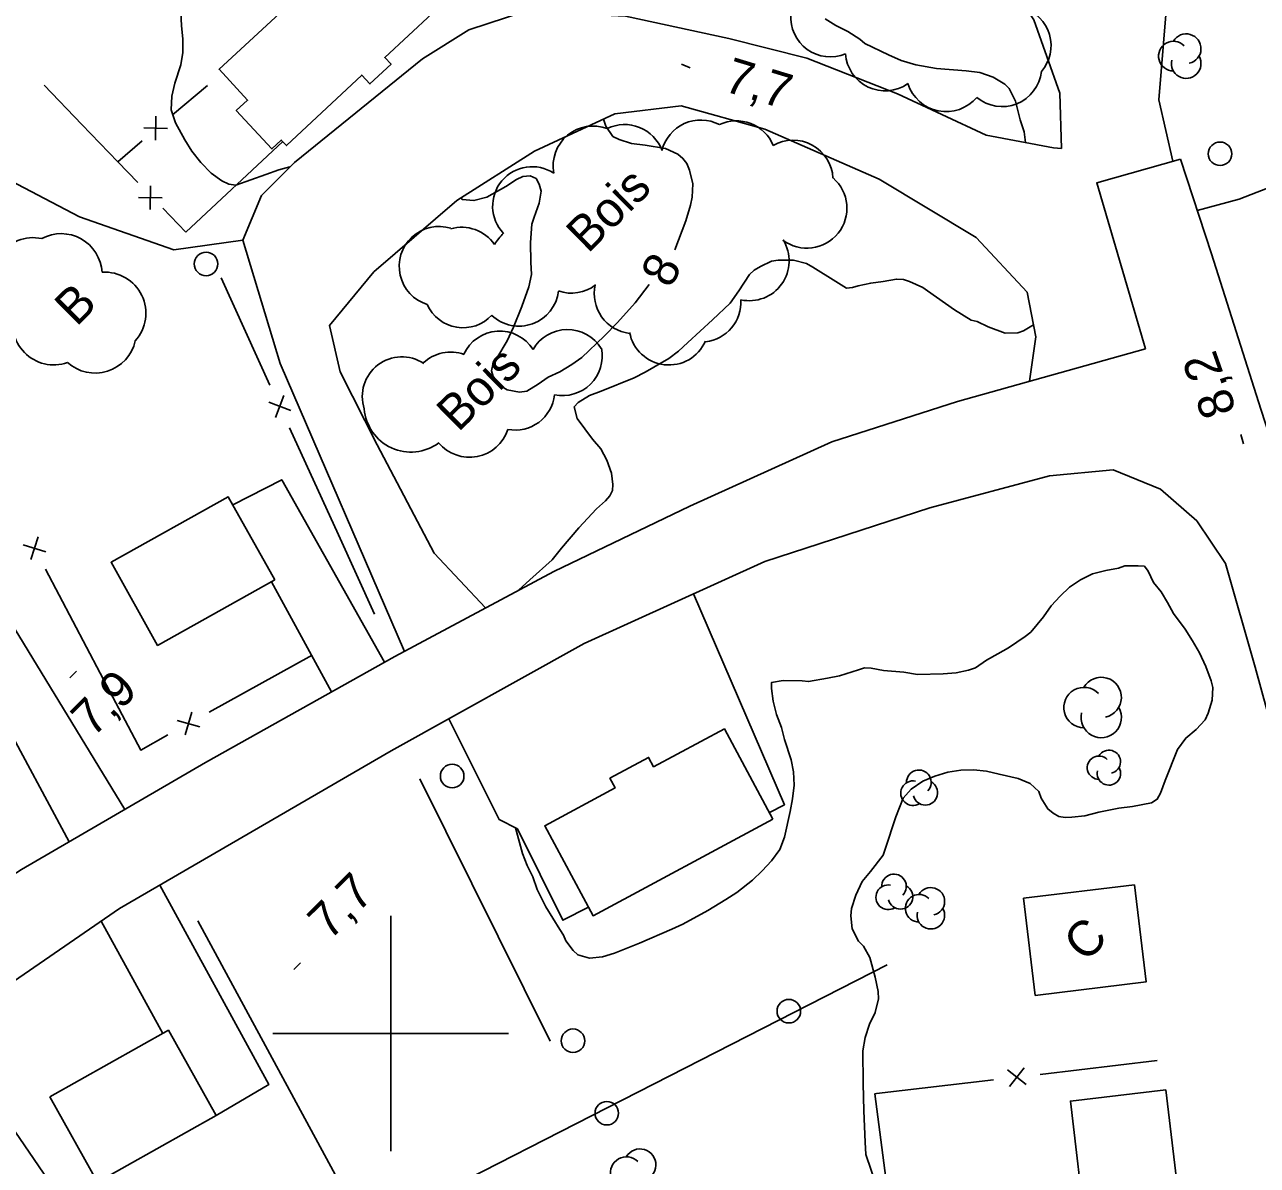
# Model space of a CAD drawing. Extents: x 381879 to 384696, y 5564785 to 5567594.
# Drawn here: x 382968.9 to 383073.6, y 5565788.8 to 5565885.6 of the extents above; entities that cross this region are included whole.
import ezdxf

# ---------------------------------------------------------------- set-up
doc = ezdxf.new("R2010")
doc.units = 0
for name, color, linetype in [('Niveau 19', 7, 'Continuous'), ('Niveau 2', 7, 'Continuous'), ('Niveau 21', 7, 'Continuous'), ('Niveau 22', 7, 'Continuous'), ('Niveau 3', 7, 'Continuous'), ('Niveau 31', 7, 'Continuous'), ('Niveau 36', 7, 'Continuous'), ('Niveau 37', 7, 'Continuous'), ('Niveau 41', 7, 'Continuous'), ('Niveau 44', 7, 'Continuous'), ('Niveau 52', 7, 'Continuous'), ('Niveau 61', 7, 'Continuous')]:
    doc.layers.add(name, color=color, linetype=linetype)

msp = doc.modelspace()

# ---------------------------------------------------------------- linework, layer by layer
at = {"layer": 'Niveau 19'}
for points in [[(383066.41, 5565874.04), (383065.23, 5565879.27), (383065.82, 5565886.49), (383067.83, 5565894.05), (383070.74, 5565899.51), (383076.32, 5565905.46), (383081.56, 5565910.43), (383086.19, 5565916.67), (383089.45, 5565922.23), (383090.84, 5565927.94), (383090.15, 5565933.37), (383088.45, 5565941.71), (383084.75, 5565950.44), (383080.05, 5565960.8), (383076.69, 5565968.06), (383076.42, 5565971.15), (383077.83, 5565976.21), (383081.24, 5565981.85), (383085.48, 5565987.76), (383087.16, 5565990.97)], [(383001.16, 5565832.44), (382990.61, 5565856.89), (382987.43, 5565867.35), (382989.03, 5565871.15), (382991.83, 5565873.95), (383002.69, 5565882.73), (383006.63, 5565885.21), (383011.39, 5565886.77), (383019.95, 5565886.35), (383028.71, 5565884.47), (383035.33, 5565882.81), (383043.03, 5565879.77), (383050.57, 5565876.25), (383056.29, 5565875.19), (383056.97, 5565875.13)], [(383008.04, 5565836.12), (383003.69, 5565840.77), (382998.86, 5565849.97), (382995.72, 5565856.18), (382994.81, 5565860.1), (382998.58, 5565864.67), (383005.61, 5565870.72), (383012.2, 5565874.9), (383019.03, 5565878.08), (383024.67, 5565878.76), (383031.78, 5565876.76), (383041.47, 5565872.53), (383049.72, 5565867.57), (383054.04, 5565862.92), (383054.79, 5565859.13), (383054.25, 5565855.37), (383054.25, 5565855.37)], [(383080.98, 5565877.3), (383079.38, 5565876.88), (383078.66, 5565874.62), (383075.49, 5565872.15), (383072.04, 5565870.84), (383068.49, 5565869.87)], [(382986.58, 5565844.88), (382990.75, 5565847.01), (382999.47, 5565831.51)], [(382994.97, 5565828.99), (382989.87, 5565838.35)], [(383032.16, 5565818.75), (383033.43, 5565819.41), (383025.7, 5565837.31)], [(382962.86, 5565834.15), (382962.83, 5565834.87), (382966.57, 5565836.77), (382977.41, 5565819.01)], [(382972.7, 5565816.27), (382972.7, 5565816.28), (382966.88, 5565827.09)], [(383004.94, 5565826.72), (383009.2, 5565818.16), (383010.78, 5565817.36), (383014.63, 5565809.61), (383016.79, 5565810.73)], [(382985.19, 5565793.05), (382989.64, 5565795.66), (382980.4, 5565812.6)], [(382975.42, 5565809.54), (382980.66, 5565800.01)]]:
    msp.add_lwpolyline(points, dxfattribs=at)
at = {"layer": 'Niveau 2'}
for points in [[(382991.44, 5565873.56), (382990.51, 5565873.31), (382989.4, 5565872.91), (382986.84, 5565872.03), (382986.24, 5565872.11), (382985.65, 5565872.38), (382984.74, 5565873.03), (382983.87, 5565873.95), (382983.12, 5565874.91), (382982.52, 5565875.87), (382981.72, 5565877.31), (382981.37, 5565878.41), (382981.4, 5565879.58), (382981.67, 5565880.68), (382982.17, 5565882.22), (382982.35, 5565883.28), (382982.36, 5565884.44), (382982.23, 5565885.55), (382982.15, 5565887.26)], [(383053.9, 5565875.63), (383053.79, 5565876.54), (383053.46, 5565877.56), (383053.05, 5565879.15), (383052.53, 5565880.23), (383052.15, 5565880.59), (383051.16, 5565881.18), (383050.04, 5565881.58), (383048.86, 5565881.71), (383046.35, 5565881.93), (383044.6, 5565882.22), (383043.35, 5565882.61), (383042.28, 5565883.08), (383040.27, 5565884.05), (383039.84, 5565884.42), (383038.82, 5565885.06), (383037.81, 5565885.56), (383036.9, 5565886.15)], [(383018.07, 5565877.63), (383018.26, 5565877.02), (383018.87, 5565876.16), (383019.39, 5565875.9), (383020.45, 5565875.55), (383021.61, 5565875.41), (383023.34, 5565875.14), (383024.38, 5565874.64), (383024.81, 5565874.28), (383025.14, 5565873.85), (383025.37, 5565873.28), (383025.67, 5565872.12), (383025.61, 5565870.99), (383025.45, 5565870.31), (383025.06, 5565868.98), (383024.12, 5565866.52)], [(383021.95, 5565863.57), (383020.75, 5565862.04), (383019.27, 5565860.36), (383018.13, 5565859.19), (383016.23, 5565857.38), (383015.37, 5565856.78), (383014.36, 5565856.17), (383013.36, 5565855.72), (383012.51, 5565855.11), (383011.56, 5565854.54), (383010.94, 5565854.45), (383009.9, 5565854.63), (383009.47, 5565854.89), (383008.69, 5565855.76), (383008.57, 5565856.26), (383008.68, 5565856.78), (383009, 5565857.34), (383009.89, 5565858.8), (383010.42, 5565859.96), (383011.14, 5565861.72), (383011.74, 5565863.38), (383011.97, 5565864.42), (383011.91, 5565865.49), (383011.87, 5565867.14), (383011.99, 5565868.71), (383012.17, 5565869.3), (383012.6, 5565870.48), (383012.78, 5565871.52), (383012.6, 5565872.11), (383012.34, 5565872.58), (383011.83, 5565872.81), (383011.21, 5565872.75), (383010.69, 5565872.51), (383009.78, 5565871.9), (383008.17, 5565871), (383007.06, 5565870.71), (383006.07, 5565870.8), (383005.98, 5565870.95)], [(383010.84, 5565837.62), (383011.82, 5565838.5), (383013.71, 5565840.21), (383014.51, 5565841.19), (383015.98, 5565842.92), (383017.47, 5565844.53), (383018.25, 5565845.21), (383018.6, 5565845.64), (383018.84, 5565846.09), (383018.86, 5565846.6), (383018.74, 5565847.58), (383018.34, 5565848.67), (383017.85, 5565849.64), (383017.15, 5565850.46), (383015.83, 5565852.22), (383015.57, 5565853.19), (383015.93, 5565853.57), (383016.88, 5565854.16), (383017.87, 5565854.53), (383020.68, 5565855.67), (383021.6, 5565856.15), (383023.61, 5565857.29), (383024.44, 5565857.92), (383025.24, 5565858.66), (383027.33, 5565860.58), (383028.82, 5565862.01), (383029.57, 5565863.04), (383030.48, 5565864.43), (383030.86, 5565864.81), (383031.4, 5565865.12), (383032.35, 5565865.55), (383032.91, 5565865.64), (383034.2, 5565865.64), (383035.3, 5565865.36), (383035.85, 5565865.06), (383037.8, 5565863.85), (383038.71, 5565863.28), (383039.22, 5565863.32), (383039.71, 5565863.48), (383040.77, 5565863.71), (383041.82, 5565863.84), (383042.94, 5565864.05), (383043.55, 5565864.02), (383044.05, 5565863.85), (383045.18, 5565863.34), (383045.59, 5565863.04), (383047.87, 5565861.42), (383049.28, 5565860.56)], [(383049.28, 5565860.56), (383049.81, 5565860.45), (383050.74, 5565860), (383052.19, 5565859.46), (383053.26, 5565859.48), (383053.74, 5565859.66), (383054.59, 5565860.15)], [(383041.28, 5565786.98), (383040.36, 5565789.72), (383040.3, 5565790.76), (383040.18, 5565793.44), (383040.12, 5565795.74), (383040.08, 5565798.53), (383040.28, 5565799.66), (383040.65, 5565800.78), (383041.14, 5565801.77), (383041.41, 5565802.93), (383041.39, 5565803.57), (383041.15, 5565804.79), (383040.7, 5565806.45), (383040.16, 5565807.4), (383039.73, 5565807.85), (383039.19, 5565808.87), (383039.06, 5565810), (383039.14, 5565810.62), (383039.51, 5565811.75), (383040.03, 5565812.91), (383040.73, 5565813.74), (383041.82, 5565815.13), (383041.98, 5565815.64), (383042.89, 5565818.38), (383043.53, 5565819.97), (383044.21, 5565820.74), (383045.18, 5565821.41), (383046.22, 5565821.84), (383047.31, 5565822.17), (383048.42, 5565822.35), (383049.49, 5565822.38), (383050.59, 5565822.28), (383051.66, 5565822), (383053.29, 5565821.64), (383054.3, 5565821.21), (383055.05, 5565820.53), (383055.25, 5565819.97), (383055.81, 5565819.06), (383056.25, 5565818.69), (383056.74, 5565818.43), (383057.27, 5565818.34), (383057.83, 5565818.35), (383058.95, 5565818.49), (383060.14, 5565818.78), (383061.82, 5565819.12), (383062.98, 5565819.27), (383064.62, 5565819.57), (383065.1, 5565819.89), (383065.38, 5565820.41), (383065.77, 5565821.47), (383066.81, 5565824.12), (383067.52, 5565825.07), (383068.39, 5565825.81), (383069.15, 5565826.64), (383069.43, 5565827.19), (383069.76, 5565828.29), (383069.81, 5565829.36), (383069.67, 5565829.94), (383069.22, 5565831.14), (383068.69, 5565832.3), (383068.1, 5565833.34), (383067.46, 5565834.31), (383066.48, 5565835.65), (383065.96, 5565836.58), (383065.43, 5565837.5), (383064.79, 5565838.29), (383064.33, 5565839.26), (383064, 5565839.66), (383063.47, 5565839.69), (383062.33, 5565839.69), (383061.8, 5565839.5), (383060.74, 5565839.3), (383059.59, 5565839.01), (383058.57, 5565838.52), (383057.63, 5565837.89), (383056.85, 5565837.13), (383056.1, 5565836.29), (383055.44, 5565835.38), (383054.36, 5565834.07), (383053.88, 5565833.71), (383052.47, 5565832.73), (383051.57, 5565832.22), (383050.59, 5565831.68), (383049.65, 5565831.05), (383049.08, 5565830.83), (383048.01, 5565830.61), (383046.91, 5565830.53), (383044.74, 5565830.48), (383043.58, 5565830.66), (383041.84, 5565830.82), (383040.79, 5565831.01), (383040.23, 5565831.04), (383039.73, 5565830.86), (383038.12, 5565830.37), (383037.09, 5565830.15), (383035.49, 5565829.87), (383034.95, 5565829.93), (383033.34, 5565829.97), (383032.33, 5565829.79), (383032.34, 5565829.29), (383032.47, 5565828.21)], [(383032.47, 5565828.21), (383032.77, 5565827.09), (383033.18, 5565825.97), (383033.45, 5565824.95), (383034.01, 5565823.23), (383034.21, 5565822.2), (383034.26, 5565821.08), (383034.13, 5565819.93), (383033.91, 5565818.83), (383033.43, 5565816.67), (383033.04, 5565815.62), (383032.34, 5565814.66), (383031.55, 5565813.8), (383030.72, 5565813.02), (383029.39, 5565811.98), (383028.45, 5565811.37), (383026.93, 5565810.45), (383024.82, 5565809.27), (383023.87, 5565808.85), (383021.12, 5565807.66), (383019.01, 5565806.82), (383017.98, 5565806.52), (383016.88, 5565806.38), (383015.89, 5565806.67), (383015.49, 5565807.04), (383014.86, 5565807.86), (383014.67, 5565808.35), (383014.36, 5565808.82), (383013.16, 5565810.76), (383012.45, 5565812.22), (383012.06, 5565813.3), (383011.58, 5565814.26), (383011.2, 5565815.29), (383010.59, 5565817.46)]]:
    msp.add_lwpolyline(points, dxfattribs=at)
at = {"layer": 'Niveau 21'}
for points in [[(383064.1, 5565858.11), (383059.96, 5565872.22), (383067.06, 5565874.22)], [(383067.06, 5565874.22), (383069.7, 5565866.2), (383073.9, 5565853), (383076.5, 5565845), (383078.9, 5565837.4), (383080.7, 5565831.3), (383082.4, 5565825), (383085.2, 5565813.2), (383088.2, 5565799.4), (383090.4, 5565786.9), (383093, 5565770), (383094.3, 5565760.4), (383096, 5565745.2), (383097.4, 5565731.2), (383098.3, 5565723.1), (383098.8, 5565719.9), (383099.7, 5565717.4), (383100.8, 5565715.9), (383101.9, 5565715.6)], [(383064.1, 5565858.11), (383048.13, 5565853.66), (383037.45, 5565850.22), (383025.4, 5565844.77), (383013.84, 5565839.23), (383000.34, 5565832), (382984.28, 5565823), (382968.65, 5565813.92), (382957.48, 5565806.76), (382947.18, 5565799.02), (382936.93, 5565789.21), (382925.34, 5565777.61), (382909.05, 5565761.18), (382902.96, 5565755.38)], [(382914.61, 5565754.3), (382936.73, 5565777.21), (382952.8, 5565792.82), (382963.76, 5565801.52), (382976.97, 5565810.61), (383000.04, 5565824), (383016.43, 5565833.11), (383031.77, 5565840.06), (383045.77, 5565844.63), (383055.95, 5565847.35), (383061.35, 5565847.84), (383065.37, 5565846.21), (383068.45, 5565843.53), (383070.89, 5565839.89)], [(383091, 5565706.2), (383090.4, 5565725), (383088.3, 5565748.4), (383085.9, 5565768.5), (383084.7, 5565777.6), (383083.7, 5565784.3), (383082.4, 5565791.5), (383080.9, 5565799.6), (383078.5, 5565810.9), (383075.9, 5565822), (383073.4, 5565831.1), (383070.89, 5565839.89)]]:
    msp.add_lwpolyline(points, dxfattribs=at)
at = {"layer": 'Niveau 22'}
msp.add_lwpolyline([(382987.43, 5565867.35), (382981.58, 5565866.53), (382973.58, 5565869.32), (382966.46, 5565873.03), (382957.42, 5565874.52), (382947.4, 5565875.65), (382938.92, 5565876.16), (382929.33, 5565877.22), (382922.27, 5565878.85), (382918.08, 5565880.07), (382912.12, 5565879.35), (382905.38, 5565880.6), (382896.51, 5565883.17), (382885.87, 5565885.97), (382876.11, 5565887.38), (382867.47, 5565887.96), (382859.53, 5565884.71), (382850.41, 5565880.45), (382841.25, 5565876.77), (382830.1, 5565872.61)], dxfattribs=at)
at = {"layer": 'Niveau 3'}
for p, q in [((383024.69, 5565882.28), (383025.44, 5565881.99)), ((383072.43, 5565850.07), (383072.19, 5565850.84)), ((382972.76, 5565830.2), (382973.33, 5565830.77)), ((382991.77, 5565805.43), (382992.34, 5565806))]:
    msp.add_line(p, q, dxfattribs=at)
at = {"layer": 'Niveau 31'}
for points in [[(382997.53, 5565893.04), (382985.42, 5565881.85), (382987.84, 5565879.23), (382986.89, 5565878.35), (382989.91, 5565875.09), (382990.71, 5565875.84), (382991.14, 5565875.38), (382997.54, 5565881.36), (382998.24, 5565880.61), (383000.03, 5565882.29), (382999.5, 5565882.86), (383003.52, 5565886.59)], [(382990.15, 5565838.51), (382980.21, 5565832.94), (382976.26, 5565840.01), (382986.19, 5565845.57)], [(383032.46, 5565818.19), (383017.18, 5565810), (383013.08, 5565817.64), (383019.06, 5565820.85), (383018.62, 5565821.67), (383021.9, 5565823.43), (383022.32, 5565822.64), (383028.34, 5565825.86)], [(383063.16, 5565812.62), (383064.15, 5565804.37), (383054.73, 5565803.23), (383053.74, 5565811.48)], [(382971.04, 5565794.61), (382981.13, 5565800.28), (382985.19, 5565793.05), (382975.1, 5565787.38)], [(383065.83, 5565795.22), (383067.18, 5565783.85), (383059.07, 5565782.89), (383057.72, 5565794.26)]]:
    msp.add_lwpolyline(points, close=True, dxfattribs=at)
at = {"layer": 'Niveau 36'}
for centre in [(383070.43, 5565874.68), (382984.32, 5565865.33), (383005.22, 5565821.85), (383033.81, 5565801.89), (383015.48, 5565799.38), (383018.35, 5565793.23)]:
    msp.add_circle(centre, 1, dxfattribs=at)
at = {"layer": 'Niveau 37'}
for p, q in [((382980.06, 5565877.86), (382980.03, 5565875.85)), ((382981.04, 5565876.84), (382979.04, 5565876.87)), ((382979.61, 5565871.96), (382979.58, 5565869.95)), ((382980.59, 5565870.94), (382978.59, 5565870.97)), ((382990.22, 5565852.3), (382990.92, 5565854.17)), ((382989.64, 5565853.58), (382991.51, 5565852.88)), ((382970.71, 5565840.9), (382968.8, 5565841.49)), ((382970.05, 5565842.15), (382969.45, 5565840.24)), ((382983.11, 5565827.27), (382982.55, 5565825.34)), ((382981.87, 5565826.58), (382983.79, 5565826.03)), ((383052.39, 5565796.91), (383053.96, 5565795.67)), ((383053.79, 5565797.08), (383052.55, 5565795.51))]:
    msp.add_line(p, q, dxfattribs=at)
for points in [[(382973.76, 5565877.18), (382970.56, 5565880.51)], [(382981.48, 5565877.98), (382984.43, 5565880.49)], [(382978.52, 5565872.25), (382976.82, 5565874.01), (382973.76, 5565877.18)], [(382976.82, 5565874.01), (382978.89, 5565875.77)], [(382990.83, 5565875.72), (382982.6, 5565868.02)], [(382982.6, 5565868.02), (382980.64, 5565870.05)], [(382985.59, 5565864.15), (382989.74, 5565855.05)], [(382991.4, 5565851.41), (382995.56, 5565842.32)], [(382995.56, 5565842.32), (382998.62, 5565835.61)], [(382975.34, 5565830.58), (382970.68, 5565839.42)], [(382993.33, 5565832.11), (382984.58, 5565827.27)], [(382981.08, 5565825.34), (382978.77, 5565824.06), (382975.34, 5565830.58)], [(383065.09, 5565797.7), (383055.16, 5565796.53)], [(383051.19, 5565796.06), (383041.26, 5565794.89)], [(383041.26, 5565794.89), (383041.1, 5565794.87), (383042.38, 5565785.11)]]:
    msp.add_lwpolyline(points, dxfattribs=at)
at = {"layer": 'Niveau 41'}
for points in [[(383002.46, 5565821.61), (383013.54, 5565799.34)], [(382997.88, 5565783.22), (382983.61, 5565809.56)], [(382963.3, 5565798.68), (382980.07, 5565774.13), (383042.17, 5565805.84)]]:
    msp.add_lwpolyline(points, dxfattribs=at)
at = {"layer": 'Niveau 44'}
for centre, radius, start, end in [((383067.55, 5565883.6), 1.26, 282.2692, 149.7262), ((383066.47, 5565882.97), 1.26, 44.1153, 269.8039), ((383067.55, 5565882.34), 1.26, 166.9368, 29.6212), ((382972.01, 5565864.41), 3.49, 3.4861, 118.1832), ((382969.64, 5565864.07), 3.49, 78.0146, 145.4086), ((382975.72, 5565861.14), 3.49, 317.8799, 93.6985), ((382971.4, 5565860.27), 3.51, 159.7585, 289.0767), ((382974.89, 5565859.56), 3.5, 228.0222, 347.4281), ((383060.34, 5565828.53), 1.71, 282.2692, 149.7262), ((383058.87, 5565827.67), 1.71, 44.1153, 269.8039), ((383060.34, 5565826.82), 1.71, 166.9368, 29.6212), ((383060.99, 5565823.06), 0.989, 282.2692, 149.7262), ((383060.14, 5565822.56), 0.989, 44.1153, 269.8039), ((383060.99, 5565822.07), 0.989, 166.9368, 29.6212), ((383045.87, 5565811.21), 1.17, 282.2692, 149.7262), ((383044.87, 5565810.63), 1.17, 44.1153, 269.8039), ((383045.87, 5565810.04), 1.17, 166.9368, 29.6212), ((383021.17, 5565788.85), 1.35, 282.2692, 149.7262), ((383020.01, 5565788.18), 1.35, 44.1153, 269.8039)]:
    msp.add_arc(centre, radius, start, end, dxfattribs=at)
for centre, major_axis, ratio, start_param, end_param in [((383037.33, 5565886.26), (2.04, -2.66), 0.999583, 3.978714, 6.026997), ((383052.72, 5565883.85), (-1.13, 3.16), 0.999597, 3.659652, 5.650045), ((383041.98, 5565883.38), (-1.45, -3.03), 0.999297, 5.221244, 7.34649), ((383051.92, 5565882.04), (3.12, 1.24), 0.999935, 3.636397, 5.796523), ((383047.17, 5565881.67), (-1.04, -3.25), 0.99968, 5.3303, 7.46113), ((383017.19, 5565873.64), (-3.28, -0.89), 0.999779, 4.085891, 6.196735), ((383019.87, 5565873.77), (-2.28, 2.51), 0.999937, 4.333049, 5.997112), ((383026.33, 5565874.15), (-2.86, -1.83), 0.999858, 3.659797, 5.474047), ((383029.36, 5565874.09), (-3.32, 0.69), 0.99975, 3.739896, 5.359212), ((383034.17, 5565872.45), (-1.63, 2.97), 0.99978, 4.259024, 6.303677), ((383012.01, 5565870.23), (-1.21, 3.13), 0.999669, 5.332692, 8.245222), ((383035.35, 5565870.06), (2.68, 2.08), 0.999749, 3.408437, 6.483142), ((383004.11, 5565865.12), (-0.64, -3.33), 0.999937, 3.030184, 6.17316), ((383006.03, 5565865.06), (-2.78, 1.93), 0.999859, 4.349, 5.598767), ((383012.89, 5565864.48), (-4.09, 2.47), 0.998273, 6.018825, 6.276102), ((383030.45, 5565865.59), (3.19, 1.13), 0.999798, 4.158512, 6.494752), ((383015.34, 5565866.23), (3.16, 1.21), 0.999749, 4.014755, 5.00084), ((383020.68, 5565862.8), (0.05, -3.39), 0.999841, 4.477304, 6.148947), ((383010.89, 5565863.43), (2.95, 1.66), 0.999608, 3.449333, 5.649844), ((383006.16, 5565863.3), (-0.91, -3.27), 0.990752, 5.415174, 7.365733), ((383026.35, 5565862.08), (2.19, 2.59), 0.999748, 3.95703, 5.475805), ((383009.26, 5565856.27), (0.93, 3.23), 0.999458, 5.557735, 7.702159), ((383015.01, 5565856.4), (-3.36, -0.06), 0.999424, 3.672793, 5.747057), ((383023.62, 5565860.14), (3.23, 1.03), 0.999243, 3.018806, 5.559228), ((383000.95, 5565854.08), (-1.04, -3.2), 0.999376, 2.870912, 5.341826), ((383005.08, 5565854.5), (-2.8, -1.84), 0.999422, 3.778056, 4.89411), ((383014.6, 5565857.51), (1.24, 3.12), 0.999421, 3.315386, 5.288618), ((383010.58, 5565854.57), (2.11, 2.6), 0.999423, 3.6341, 5.288476), ((383001.72, 5565853.34), (-1.86, -3.52), 0.999129, 5.277527, 7.402777), ((383006.69, 5565852.35), (0.32, -3.42), 0.999594, 5.320467, 7.442707), ((383044.85, 5565821.32), (0.912, -0.513), 0.999925, 6.029005, 9.968014), ((383044.36, 5565820.4), (0.912, -0.513), 0.999925, 1.88946, 5.776035), ((383045.4, 5565820.44), (0.912, -0.513), 0.999925, 3.902388, 7.872264), ((383042.74, 5565812.48), (0.912, -0.513), 0.999925, 6.029005, 9.968014), ((383042.25, 5565811.56), (0.912, -0.513), 0.999925, 1.88946, 5.776035), ((383043.29, 5565811.6), (0.912, -0.513), 0.999925, 3.902388, 7.872264)]:
    msp.add_ellipse(centre, major_axis=major_axis, ratio=ratio, start_param=start_param, end_param=end_param, dxfattribs=at)
at = {"layer": 'Niveau 52'}
msp.add_lwpolyline([(383056.97, 5565875.13), (383056.81, 5565879.84), (383054.61, 5565886.06), (383049.14, 5565894.26), (383041.43, 5565900.32), (383031.7, 5565905.81), (383023.65, 5565911.05), (383018.9, 5565914.49), (383020.57, 5565920.49), (383025.67, 5565926.24), (383035.25, 5565936.62), (383042.89, 5565945.74), (383047.47, 5565950.66), (383051.54, 5565951.13), (383052.98, 5565949.06), (383054.8, 5565935.59), (383056.45, 5565924.04), (383058.94, 5565910.79), (383062.01, 5565899.06)], dxfattribs=at)
at = {"layer": 'Niveau 61'}
for points in [[(383000, 5565810), (383000, 5565800), (383000, 5565790)], [(382990, 5565800), (383000, 5565800), (383010, 5565800)]]:
    msp.add_lwpolyline(points, dxfattribs=at)

# ---------------------------------------------------------------- texts
at = {"layer": 'Niveau 2'}
msp.add_text('8', height=3, rotation=61.7129, dxfattribs=at).set_placement((383023.74, 5565863.16))
at = {"layer": 'Niveau 3'}
for s, rotation, p in [('7,7  ', 343.1351, (383028.17, 5565880.04)), ('8,2  ', 109.4722, (383071.85, 5565852.89)), ('7,9', 44.7717, (382974.7, 5565825.06)), ('7,7', 44.7717, (382994.8, 5565807.82))]:
    msp.add_text(s, height=3, rotation=rotation, dxfattribs=at).set_placement(p)
at = {"layer": 'Niveau 31'}
msp.add_text('C', height=3, rotation=44.7717, dxfattribs=at).set_placement((383058.99, 5565805.95))
at = {"layer": 'Niveau 44'}
for s, p in [('Bois', (383016.75, 5565866.16)), ('B', (382973.31, 5565859.94)), ('Bois', (383005.74, 5565850.98))]:
    msp.add_text(s, height=3, rotation=44.7707, dxfattribs=at).set_placement(p)

doc.saveas('drawing.dxf')
